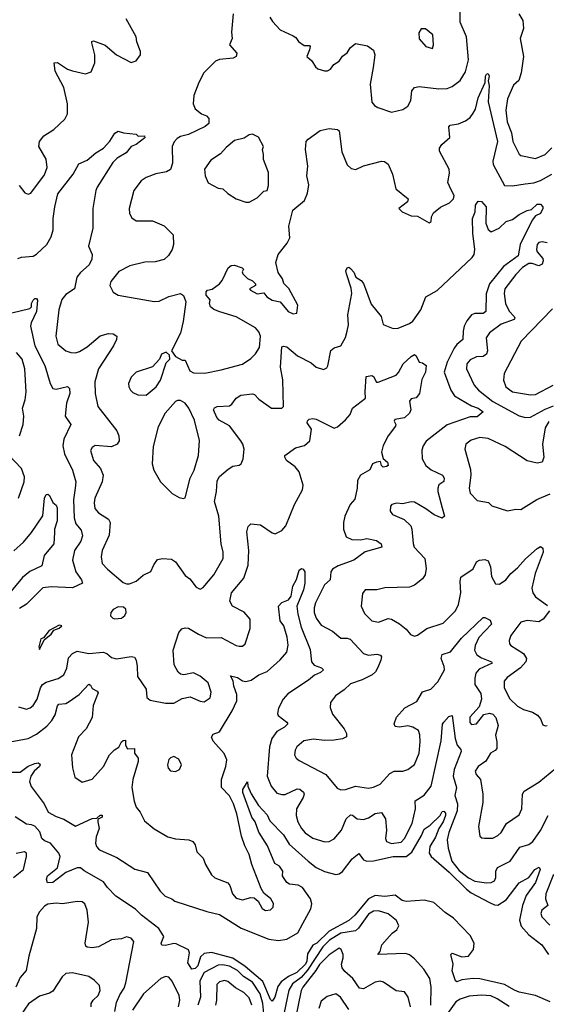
# Model space of a CAD drawing. Extents: x 1771496 to 1971148, y 471553 to 643630.
# Tile 284 of 656: x 1807393 to 1810611, y 618021 to 624039. Entities that reach past the tile are written whole.
import ezdxf

# ---------------------------------------------------------------- set-up
doc = ezdxf.new("R2010")
doc.units = 0

msp = doc.modelspace()

# ---------------------------------------------------------------- linework, layer by layer
at = {"layer": '0CON10XD'}
for points in [[(1808922.5, 624055), (1808937.6, 624027.6), (1808985, 623977.5), (1809065, 623940), (1809080, 623930), (1809096.1, 623906.1), (1809132, 623882), (1809165, 623882.5), (1809168.8, 623875), (1809163.8, 623855), (1809147.5, 623815), (1809178.3, 623788.3), (1809200.7, 623750.7), (1809215, 623740), (1809255, 623727.5), (1809275, 623727.5), (1809293, 623737), (1809313.6, 623766.4), (1809345, 623786.7), (1809365, 623816.7), (1809394.1, 623835.9), (1809412.3, 623867.7), (1809445, 623893.3), (1809518.8, 623878.8), (1809555, 623853.8), (1809564.3, 623825), (1809552.9, 623747.1), (1809534.5, 623644.5), (1809545.7, 623535), (1809560.8, 623515), (1809581.7, 623501.7), (1809665, 623474.4), (1809735, 623490), (1809765, 623510), (1809783.1, 623545), (1809789.5, 623605), (1809806, 623625), (1809835, 623631.2), (1809955, 623616.9), (1810005, 623618.6), (1810035, 623630.8), (1810085, 623667.1), (1810118.4, 623721.6), (1810135.3, 623795), (1810123.3, 623935), (1810085.3, 624025), (1810085.3, 624105)], [(1807390.6, 623025), (1807425, 622981.2), (1807445, 622972.5), (1807460.7, 622979.3), (1807545, 623092), (1807560.6, 623135), (1807555, 623186.7), (1807510, 623265), (1807514.3, 623295), (1807541.2, 623328.8), (1807602, 623368), (1807668.7, 623431.3), (1807685.4, 623464.6), (1807684.6, 623525), (1807662.9, 623625), (1807610, 623725), (1807603.8, 623776.2), (1807625, 623777.5), (1807685, 623737.9), (1807715, 623726.2), (1807795, 623709.2), (1807829.1, 623720.9), (1807853.1, 623775), (1807852.5, 623825), (1807832.9, 623897.1), (1807834.2, 623905.8), (1807845, 623910.8), (1807915, 623884.3), (1807985, 623824), (1808075, 623777.5), (1808105, 623787.5), (1808131.2, 623825), (1808131.2, 623845), (1808109.4, 623905), (1808105.4, 623935.4), (1808042.9, 624045)], [(1808698.1, 624075), (1808686.8, 623963.2), (1808690.5, 623925), (1808674.4, 623885), (1808720, 623835), (1808716.2, 623815), (1808696.7, 623805), (1808613.7, 623796.3), (1808590, 623785), (1808517.5, 623715), (1808488.1, 623655), (1808456.7, 623575), (1808452.2, 623525), (1808465, 623494), (1808505, 623464.4), (1808535, 623450.8), (1808549.2, 623435), (1808548.6, 623405), (1808526.2, 623386.2), (1808425, 623336.7), (1808375, 623325.7), (1808355, 623314), (1808336.8, 623293.2), (1808325.7, 623265), (1808327.2, 623162.8), (1808315, 623124.3), (1808290.9, 623109.1), (1808225, 623097.9), (1808165.4, 623074.6), (1808135, 623054.2), (1808090.6, 622995), (1808062.2, 622885), (1808064.3, 622855), (1808078.3, 622828.3), (1808105, 622810.8), (1808205, 622810), (1808275, 622780), (1808330, 622725), (1808333.1, 622665), (1808324.4, 622635), (1808302.8, 622597.2), (1808275, 622572.9), (1808221.4, 622558.6), (1808157.4, 622557.4), (1808066.7, 622535), (1807999.1, 622500.9), (1807950.3, 622439.7), (1807944.2, 622415), (1807965, 622373.8), (1807995, 622356), (1808215, 622315.8), (1808245, 622319.2), (1808305, 622347.5), (1808375, 622366.2), (1808393.9, 622353.9), (1808407.5, 622315), (1808392.5, 622195), (1808375, 622122.5), (1808320, 622015), (1808345, 621980), (1808385, 621957.5), (1808405, 621957.5), (1808433.4, 621893.4), (1808455, 621881.4), (1808525, 621879.4), (1808625, 621899.1), (1808755, 621934.5), (1808805, 621967.8), (1808833.3, 621996.7), (1808858.5, 622035), (1808864.6, 622105), (1808855, 622131.4), (1808835, 622156.2), (1808715, 622222.2), (1808616.2, 622253.8), (1808578.8, 622268.8), (1808560, 622285), (1808552.5, 622305), (1808556.4, 622326.4), (1808532.5, 622355), (1808532.5, 622375), (1808540, 622385), (1808568.3, 622391.7), (1808613.3, 622425), (1808631.2, 622445), (1808667.7, 622522.3), (1808685, 622536.2), (1808705, 622538.8), (1808753.3, 622523.3), (1808760, 622515), (1808752.7, 622497.3), (1808756, 622485), (1808785, 622456.7), (1808815, 622443.3), (1808833.3, 622425), (1808833.3, 622415), (1808796.7, 622395), (1808803.8, 622385), (1808845, 622363.5), (1808885, 622370), (1808903.3, 622345), (1808935, 622324.3), (1808983.8, 622313.8), (1809033.3, 622255), (1809065, 622241.2), (1809087.5, 622245), (1809093.3, 622295), (1809037, 622397), (1809006.2, 622426.2), (1809000, 622455), (1808972, 622495), (1808958, 622555), (1808972, 622605), (1809027.3, 622672.7), (1809044, 622705), (1809037.7, 622777.7), (1809062.9, 622875), (1809134.2, 622935), (1809150.9, 622979.1), (1809159.1, 623029.1), (1809147.1, 623085), (1809154.5, 623145), (1809140, 623245), (1809143.8, 623295), (1809155, 623310), (1809228.8, 623361.2), (1809285, 623374), (1809335, 623367.5), (1809345, 623360), (1809361.7, 623231.7), (1809395, 623152.5), (1809419.3, 623129.3), (1809446.4, 623123.6), (1809493.6, 623146.4), (1809605, 623173.8), (1809621.7, 623171.7), (1809645, 623156.7), (1809672, 623095), (1809691.2, 623005), (1809766.7, 622945), (1809762.5, 622925), (1809710, 622885), (1809730, 622865), (1809785, 622840), (1809825, 622837.5), (1809895, 622797.5), (1809906.7, 622805), (1809908.8, 622835), (1809921.7, 622858.3), (1809965, 622894), (1810019.4, 622920.6), (1810044.4, 622945), (1810048.2, 622965), (1810030.8, 622999.2), (1810010, 623045), (1810019.7, 623100.3), (1810016.9, 623125), (1809959.2, 623235), (1809959.2, 623255), (1809973.7, 623276.3), (1810020.7, 623319.3), (1810016.1, 623383.9), (1810023.8, 623395), (1810075, 623401.9), (1810118.3, 623421.7), (1810145, 623441.4), (1810165, 623467.5), (1810177.6, 623492.4), (1810195, 623560.8), (1810238.6, 623655), (1810240, 623695), (1810245, 623706.2), (1810255, 623710), (1810261.4, 623695), (1810256.7, 623665), (1810262.1, 623635), (1810256.4, 623536.4), (1810312.1, 623295), (1810284.5, 623175), (1810287.1, 623155), (1810355.7, 623025.7), (1810405, 623023.3), (1810483, 623037), (1810535, 623042.2), (1810575, 623055.4), (1810645, 623094.7)], [(1810442.5, 624075), (1810468.8, 624035), (1810472.5, 623985), (1810452.5, 623925), (1810472, 623815), (1810456.9, 623715), (1810442.4, 623667.6), (1810411.8, 623638.2), (1810374.1, 623555.9), (1810363.6, 623486.4), (1810372.1, 623415), (1810398.3, 623348.3), (1810406.4, 623295), (1810445, 623218), (1810455, 623210), (1810545, 623190.9), (1810605, 623215.5), (1810645, 623255.8)], [(1809915, 623863.3), (1809921.2, 623885), (1809917, 623947), (1809873.6, 623983.6), (1809846.4, 623983.6), (1809831.4, 623958.6), (1809835, 623923.3), (1809875, 623876.2), (1809915, 623863.3)], [(1807380.9, 622579.1), (1807405, 622588.1), (1807475, 622594.4), (1807495, 622606.9), (1807559.4, 622665), (1807585, 622711.2), (1807596.6, 622755), (1807597.6, 622825), (1807607.1, 622895), (1807625.4, 622975), (1807718.9, 623095), (1807755, 623158), (1807805, 623180.4), (1807857.9, 623225), (1807905.9, 623254.1), (1807944, 623296), (1807975, 623346.7), (1807995, 623358), (1808027, 623347), (1808105, 623340), (1808117.5, 623327.5), (1808155, 623328.8), (1808157.5, 623317.5), (1808105, 623277.1), (1808073.3, 623265), (1808043.8, 623225), (1807987.9, 623192.1), (1807962.9, 623167.1), (1807865.5, 623015), (1807858.2, 622995), (1807840, 622885), (1807840, 622765), (1807814.3, 622655), (1807835.7, 622605), (1807833.8, 622575), (1807818.3, 622541.7), (1807765.5, 622495), (1807742.7, 622465), (1807728.1, 622395), (1807675, 622360), (1807651.3, 622328.7), (1807632.5, 622265), (1807614.2, 622105), (1807626.2, 622055), (1807674.2, 622015), (1807705, 622004.5), (1807735, 622003.8), (1807758.8, 622011.2), (1807805, 622040), (1807885, 622106.1), (1807935, 622121.8), (1807965, 622120), (1807985.7, 622105.7), (1807984.4, 622085), (1807966.5, 622045), (1807874.7, 621905.3), (1807851.8, 621825), (1807853.2, 621755), (1807870, 621675), (1807986.5, 621526.5), (1807999.1, 621495), (1808001.4, 621465), (1807988.8, 621445), (1807955, 621428.2), (1807855, 621436.2), (1807835.5, 621424.5), (1807825.6, 621405), (1807843.6, 621345), (1807885.9, 621295.9), (1807902.5, 621255), (1807896.2, 621215), (1807852.3, 621115), (1807847.3, 621085), (1807851.5, 621051.5), (1807873.9, 621023.9), (1807935, 620986.5), (1807945.2, 620965.2), (1807940.7, 620889.3), (1807897.5, 620795), (1807890.8, 620755), (1807896.9, 620715), (1807929.8, 620679.8), (1808025, 620600), (1808045, 620590), (1808065, 620591.2), (1808105, 620606.2), (1808147, 620643), (1808195, 620667.1), (1808212.7, 620707.3), (1808235, 620738.9), (1808265, 620745.4), (1808321.2, 620741.2), (1808345, 620725.6), (1808405, 620642.5), (1808432.1, 620622.1), (1808470.7, 620570.7), (1808495, 620559.2), (1808515, 620568), (1808579.5, 620645), (1808635.5, 620745), (1808636.5, 620785), (1808624.7, 620834.7), (1808609.2, 621005), (1808583.2, 621095), (1808596.2, 621155), (1808600.2, 621219.8), (1808613.8, 621246.2), (1808667.4, 621292.6), (1808695, 621309.2), (1808734.1, 621315.9), (1808745.8, 621324.2), (1808758.6, 621355), (1808764.5, 621414.5), (1808756.7, 621445), (1808744.4, 621465), (1808675.7, 621555.7), (1808612.2, 621592.2), (1808597.3, 621607.3), (1808576.9, 621655), (1808582.6, 621667.4), (1808600, 621675), (1808675, 621679.1), (1808690.2, 621689.8), (1808715.8, 621725), (1808744, 621745), (1808815, 621753.1), (1808828.8, 621748.8), (1808855, 621719.2), (1808932.5, 621665), (1808996, 621664), (1809006, 621675), (1809001.7, 621838.3), (1808986.4, 621915), (1808995, 622040), (1809006, 622044), (1809025, 622039.4), (1809091.2, 621985), (1809175, 621942), (1809205, 621916.2), (1809249.3, 621900.7), (1809269.3, 621910.7), (1809276.4, 621923.6), (1809293.8, 622016.2), (1809315, 622034.4), (1809355, 622046), (1809383.9, 622096.1), (1809394.7, 622135.3), (1809401.6, 622175), (1809399, 622235), (1809422.6, 622365), (1809418.4, 622398.4), (1809389.2, 622485), (1809386.2, 622505), (1809395, 622522.5), (1809405, 622527.5), (1809415, 622518.8), (1809435, 622496.2), (1809446.9, 622465), (1809479.2, 622445), (1809495, 622426), (1809541.4, 622301.4), (1809602.5, 622225), (1809615, 622176.7), (1809675, 622152.5), (1809705, 622152.9), (1809775, 622181.5), (1809795, 622195.6), (1809845.4, 622265), (1809874.2, 622345), (1809945, 622384.6), (1810157.7, 622585), (1810169.7, 622605), (1810175.3, 622635), (1810161.5, 622735), (1810159.6, 622825), (1810175.6, 622864.4), (1810178.1, 622905), (1810195, 622930), (1810215, 622928), (1810244.3, 622895), (1810240.7, 622795), (1810255, 622757.1), (1810275, 622742.2), (1810323.3, 622765), (1810365, 622806.5), (1810405, 622817.5), (1810445, 622847.9), (1810495, 622872.7), (1810521.7, 622878.3), (1810555, 622911.5), (1810575, 622910.8), (1810589.4, 622895), (1810590, 622885), (1810575, 622854), (1810545, 622840), (1810525.7, 622814.3), (1810451.4, 622665), (1810439.1, 622595), (1810350.3, 622529.7), (1810264.8, 622425), (1810244.3, 622364.3), (1810241.2, 622255), (1810225, 622242.9), (1810175, 622242.5), (1810154.2, 622235.8), (1810125, 622198.1), (1810110, 622165), (1810102.7, 622135), (1810101.8, 622085), (1810065.2, 622054.8), (1810047.9, 622032.1), (1810004.8, 621945), (1809987.4, 621885), (1810028.8, 621775), (1810051, 621741), (1810155, 621679.5), (1810195.5, 621665), (1810225, 621642.5), (1810188.3, 621611.7), (1810145, 621611), (1810006.4, 621563.6), (1809877.7, 621462.3), (1809858.5, 621435), (1809851.1, 621408.9), (1809852.7, 621355), (1809874.7, 621314.7), (1809906.9, 621286.9), (1809976, 621255), (1809987.4, 621237.4), (1809984.4, 621215.6), (1809955, 621195.6), (1809948.8, 621175), (1809948.5, 621155), (1809975.4, 621055.4)], [(1808795, 622924.4), (1808845, 622951.4), (1808885, 622990.8), (1808905, 622996.2), (1808913.1, 623025), (1808912.5, 623105), (1808882.5, 623185), (1808883.8, 623215), (1808876.2, 623245), (1808883.3, 623265), (1808851.7, 623321.7), (1808815, 623340), (1808795, 623336.2), (1808765.6, 623314.4), (1808705, 623300), (1808655, 623258), (1808620.4, 623219.6), (1808560.2, 623179.8), (1808522.9, 623125), (1808525.7, 623085), (1808545, 623043.1), (1808605, 623008.8), (1808635, 623005.8), (1808665, 622976), (1808716.7, 622945), (1808774.5, 622924.5), (1808795, 622924.4)], [(1810616.7, 622675), (1810585, 622680.8), (1810565, 622677.5), (1810554.5, 622665), (1810550.9, 622635), (1810555, 622620.8), (1810589.1, 622579.1), (1810591.8, 622565), (1810585.5, 622545), (1810565, 622535.4), (1810525, 622549.5), (1810505, 622548.9), (1810466.2, 622525), (1810425, 622482.7), (1810358.5, 622395), (1810353.1, 622365), (1810362.9, 622305), (1810385, 622257.5), (1810415.7, 622225), (1810419.4, 622215), (1810415, 622206.2), (1810335, 622177.6), (1810263.6, 622125), (1810243.9, 622095), (1810251.5, 622015), (1810245.5, 621995), (1810225, 621981.2), (1810185, 621978.7), (1810145, 621960), (1810124.6, 621935), (1810122.9, 621905), (1810170.5, 621805), (1810196.7, 621775), (1810284.5, 621705), (1810445, 621618.1), (1810485, 621608.2), (1810515, 621609.6), (1810605, 621658.8), (1810655, 621678.2)], [(1807345, 622247.5), (1807455, 622273.3), (1807465.8, 622285), (1807465.7, 622305), (1807474.6, 622325.4), (1807485, 622335.7), (1807495, 622335.8), (1807501.9, 622325), (1807496.2, 622256.2), (1807463.1, 622186.9), (1807460, 622165), (1807485.9, 622045.9), (1807546.8, 621925), (1807579.6, 621815), (1807595, 621785.8), (1807615, 621780), (1807685, 621797.5), (1807698.1, 621785), (1807699.5, 621755), (1807678.8, 621695), (1807670.8, 621615), (1807704.5, 621565), (1807663.2, 621475), (1807656.8, 621435), (1807667.3, 621385), (1807716.6, 621285), (1807735.4, 621215), (1807732.7, 621175), (1807721, 621105), (1807725, 620993.3), (1807737, 620957), (1807768.1, 620918.1), (1807777.6, 620885), (1807767.4, 620852.6), (1807728.5, 620795), (1807715.4, 620735), (1807735.4, 620665), (1807771.5, 620615), (1807777.5, 620595), (1807715, 620566.2), (1807585, 620572.7), (1807535, 620565.5), (1807435, 620466.5), (1807390.9, 620439.1)], [(1810648.8, 622271.2), (1810458.2, 622075), (1810354, 621876), (1810348.9, 621835), (1810364.4, 621795), (1810405, 621765.5), (1810515, 621746.4), (1810545, 621748.2), (1810652.5, 621805)], [(1807391.9, 621495), (1807414, 621565), (1807418.7, 621615), (1807410.4, 621665), (1807427.4, 621715), (1807433.1, 621765), (1807424.3, 621905), (1807408.4, 621965), (1807374.4, 622005)], [(1807385, 619839.5), (1807435, 619825.5), (1807457, 619833), (1807475, 619846.9), (1807499.2, 619885), (1807519.1, 619955), (1807531.5, 619975), (1807555, 619989.7), (1807627.6, 620012.4), (1807661.9, 620035), (1807681.5, 620075), (1807691.6, 620138.4), (1807715, 620164.6), (1807745, 620178.7), (1807815, 620164.5), (1807904, 620174), (1807925.3, 620165.3), (1807955, 620141.4), (1807985, 620133.1), (1808075, 620147.5), (1808095, 620142), (1808104.5, 620124.5), (1808111.4, 620085), (1808113.1, 620025), (1808165, 619947.5), (1808169.2, 619895), (1808189.7, 619879.7), (1808285, 619860.8), (1808335, 619861.2), (1808385, 619890.8), (1808435, 619900), (1808495, 619872.9), (1808520, 619870), (1808556.8, 619893.2), (1808562.3, 619927.7), (1808544.4, 619985), (1808495, 620026.9), (1808455, 620045.8), (1808396.1, 620033.9), (1808375, 620038.8), (1808360.6, 620050.6), (1808337.8, 620095), (1808330.4, 620185), (1808365, 620294.2), (1808384.3, 620315), (1808405, 620322.5), (1808425, 620319.2), (1808485, 620283.1), (1808535, 620261.4), (1808625, 620262.2), (1808715, 620213.8), (1808735, 620208.8), (1808755, 620208.8), (1808771.2, 620225), (1808802.1, 620317.9), (1808801.9, 620375), (1808765, 620417.1), (1808693.8, 620455), (1808676.9, 620485), (1808687.1, 620535), (1808763.1, 620625), (1808790, 620705), (1808793.5, 620795), (1808781.5, 620908.5), (1808788.3, 620941.7), (1808805, 620957.5), (1808865, 620950.6), (1808935, 620902.9), (1808955, 620896), (1808995, 620917.1), (1809018.9, 620945), (1809071.5, 621075), (1809121.8, 621165), (1809126.3, 621195), (1809100.7, 621275), (1809075.7, 621305.7), (1809023.3, 621345), (1809012.5, 621365), (1809013.8, 621375), (1809078.7, 621421.3), (1809134.2, 621435.8), (1809165.7, 621464.3), (1809175.7, 621535.7), (1809150.8, 621575), (1809152.1, 621587.9), (1809161.7, 621598.3), (1809185, 621602.5), (1809205, 621596.9), (1809315, 621542.7), (1809335, 621550.5), (1809385, 621593.8), (1809412.5, 621625), (1809426.9, 621665), (1809506.7, 621725), (1809503.6, 621765), (1809510.9, 621859.1), (1809545, 621864.2), (1809555, 621858), (1809574.3, 621824.3), (1809584, 621824), (1809692.7, 621867.3), (1809708.1, 621881.9), (1809736.9, 621935), (1809785, 621980.8), (1809805, 621992), (1809816, 621985), (1809833.8, 621945), (1809855, 621941.2), (1809876.2, 621925), (1809872.9, 621885), (1809850.8, 621839.2), (1809836.2, 621755), (1809815, 621728.8), (1809785, 621721.2), (1809775, 621707.5), (1809784, 621655), (1809776.2, 621635), (1809745, 621606), (1809686, 621595), (1809682.5, 621585), (1809691.1, 621565), (1809688.9, 621555), (1809644.5, 621495.5), (1809615, 621436.2), (1809603.1, 621395), (1809615, 621356.7), (1809640.5, 621335), (1809644.2, 621315), (1809635, 621307.1), (1809614.3, 621304.3), (1809604.1, 621314.1), (1809598.9, 621338.9), (1809573.8, 621335), (1809550, 621325), (1809532.9, 621287.1), (1809475, 621255.8), (1809457.8, 621222.2), (1809455.4, 621175), (1809440.8, 621109.2), (1809412.2, 621075), (1809380, 621005), (1809371.1, 620965), (1809371.5, 620925), (1809388.7, 620878.7), (1809422.4, 620862.4), (1809475, 620860), (1809515, 620868.9), (1809573.8, 620855), (1809602.5, 620835), (1809606.2, 620815), (1809505, 620785.6), (1809435, 620734.6), (1809338.5, 620701.5), (1809305, 620680.6), (1809294.5, 620665), (1809289.4, 620615), (1809255.7, 620585), (1809201.3, 620475), (1809192.4, 620445), (1809191.6, 620415), (1809205, 620380), (1809235, 620338.9), (1809305, 620301.5), (1809355, 620259.2), (1809395, 620258.5), (1809411.7, 620251.7), (1809494.7, 620164.7), (1809525, 620154.6), (1809575, 620160), (1809598, 620155), (1809603.3, 620145), (1809600.8, 620125), (1809581.4, 620078.6), (1809567.9, 620052.1), (1809547.5, 620035), (1809485, 620003.8), (1809415, 619980), (1809376.4, 619943.6), (1809322.9, 619907.1), (1809291.9, 619865), (1809289.4, 619835), (1809304.5, 619795), (1809375.5, 619705), (1809390, 619675), (1809390, 619655), (1809366, 619644), (1809315, 619635.5), (1809255, 619633.1), (1809188.3, 619641.7), (1809129.4, 619630.6), (1809087.5, 619595), (1809075.7, 619575), (1809071.9, 619545), (1809082.5, 619525), (1809100.6, 619510.6), (1809264.4, 619425), (1809332.5, 619342.5), (1809355, 619331.4), (1809385, 619333.6), (1809445, 619354.6), (1809525, 619342.7), (1809555, 619347.3), (1809595, 619365.5), (1809655, 619431.9), (1809682.5, 619445), (1809735, 619445.6), (1809766, 619455), (1809805, 619486), (1809833.5, 619555), (1809840, 619625), (1809837.8, 619667.8), (1809829.4, 619695), (1809796.2, 619715), (1809765, 619721.8), (1809715, 619715.6), (1809688.6, 619718.6), (1809680.6, 619735), (1809696.5, 619775), (1809747.4, 619832.6), (1809819.2, 619870.8), (1809855, 619930.6), (1809905, 619946.7), (1809949.1, 619990.9), (1809988.1, 620065), (1809987.3, 620085), (1809967.9, 620135), (1809975, 620159.2), (1810025.2, 620174.8), (1810092, 620258), (1810225, 620384.3), (1810235, 620386), (1810267.9, 620367.9), (1810275.6, 620345), (1810198.2, 620261.8), (1810176.9, 620213.1), (1810172.1, 620185), (1810186.4, 620156.4), (1810215, 620137.8), (1810275.7, 620115), (1810280, 620105), (1810200.2, 620069.8), (1810179.7, 620045), (1810173.6, 620015), (1810175, 619976.2), (1810210.9, 619920.9), (1810215.3, 619885), (1810200.9, 619839.1), (1810143.6, 619775), (1810143.2, 619743.2), (1810155, 619730), (1810185, 619735.8), (1810228.5, 619791.5), (1810265, 619799.6), (1810284.6, 619794.6), (1810303.2, 619773.2), (1810316.5, 619725), (1810300.4, 619665), (1810309.3, 619625), (1810309.6, 619585), (1810298.9, 619571.1), (1810270.4, 619555), (1810242.2, 619507.8), (1810195, 619474.4), (1810175.6, 619445), (1810183.3, 619425), (1810208.2, 619395), (1810223.8, 619305), (1810223.6, 619255), (1810197, 619107), (1810205, 619047.5), (1810217.7, 619037.7), (1810232.9, 619037.1), (1810285, 619035.6), (1810315, 619051.9), (1810335, 619071.4), (1810367.8, 619125), (1810445, 619178.1), (1810462.1, 619215), (1810466.1, 619305), (1810475, 619324.4), (1810565, 619379.2), (1810705, 619492.2)], [(1808165, 621743.8), (1808226.7, 621795), (1808253.9, 621836.1), (1808288.3, 621941.7), (1808310, 621965), (1808308.3, 621988.3), (1808287.5, 622007.5), (1808260, 621995), (1808247.5, 621965), (1808203.6, 621916.4), (1808105.7, 621884.3), (1808074, 621855), (1808058.8, 621815), (1808060, 621795), (1808070, 621775), (1808085, 621760), (1808115, 621746.2), (1808165, 621743.8)], [(1808395, 621112.5), (1808405, 621117.5), (1808435, 621236.7), (1808458.6, 621285), (1808485.6, 621375), (1808492.4, 621467.6), (1808461.3, 621591.3), (1808427.5, 621665), (1808405, 621695.4), (1808375, 621710.8), (1808358.3, 621711.7), (1808345, 621706.2), (1808282.5, 621635), (1808238.8, 621551.2), (1808208.7, 621431.3), (1808203.3, 621325), (1808213.3, 621285), (1808254.2, 621215), (1808325, 621144), (1808368.3, 621118.3), (1808395, 621112.5)], [(1810625.9, 621584.1), (1810603.4, 621545), (1810587.9, 621445), (1810595.6, 621364.4), (1810585.4, 621334.6), (1810555, 621328.5), (1810493.6, 621343.6), (1810360.6, 621430.6), (1810255, 621480), (1810205.4, 621484.6), (1810151.5, 621468.5), (1810118.6, 621445), (1810113.3, 621415), (1810148.8, 621288.8), (1810150.4, 621255), (1810139.1, 621175), (1810146.9, 621145), (1810189.3, 621099.3), (1810257.3, 621087.3), (1810277.5, 621067.5), (1810375, 621038.1), (1810425, 621047.1), (1810455, 621046), (1810552.7, 621107.3), (1810635, 621140)], [(1807385, 621114), (1807420.6, 621215), (1807421.4, 621245), (1807404.5, 621295), (1807325, 621380)], [(1807357.2, 620792.8), (1807415.7, 620845), (1807465.5, 620904.5), (1807535, 621007.5), (1807544.5, 621115), (1807555, 621136.7), (1807565, 621138.8), (1807575, 621130.8), (1807595, 621088.8), (1807615, 621072.5), (1807621.2, 621055), (1807622.2, 620975), (1807605.7, 620925), (1807605.4, 620904.6), (1807602, 620835), (1807543.1, 620765), (1807528.8, 620701.2), (1807455, 620665.9), (1807410.5, 620629.5), (1807341.8, 620545)], [(1809975.4, 621055.4), (1809988.6, 621005), (1809975, 620991.4), (1809925, 621012.5), (1809875, 621050), (1809805, 621090), (1809785, 621091.4), (1809735, 621080), (1809695, 621084), (1809667.5, 621075), (1809658.8, 621065), (1809658, 621035), (1809671.2, 621015), (1809743.3, 620983.3), (1809783.1, 620945), (1809790, 620925), (1809796.6, 620836.6), (1809804.4, 620815), (1809868.1, 620745), (1809876.4, 620685), (1809870.9, 620645), (1809855, 620620.5), (1809805, 620583.5), (1809775, 620569.5), (1809625, 620566.4), (1809575, 620553.5), (1809505, 620554), (1809488.3, 620531.7), (1809480.6, 620455), (1809499.3, 620409.3), (1809545, 620364.4), (1809585, 620356.5), (1809645, 620378.9), (1809665.4, 620375.4), (1809715, 620346.9), (1809754.5, 620314.5), (1809780.7, 620280.7), (1809805, 620270), (1809825, 620277.5), (1809882, 620318), (1809980.6, 620349.4), (1810056.9, 620425), (1810075.5, 620465), (1810089.1, 620535), (1810084.5, 620605), (1810088.9, 620631.1), (1810165, 620681.9), (1810185, 620725.8), (1810202.5, 620735), (1810235, 620740), (1810255, 620732), (1810270, 620695), (1810275.6, 620635), (1810301.5, 620591.5), (1810325, 620588.9), (1810364.3, 620615), (1810394.4, 620655), (1810435, 620688.9), (1810485, 620743.5), (1810555, 620807.1), (1810575, 620818.6), (1810589.1, 620809.1), (1810592.7, 620785), (1810543.2, 620655), (1810523.3, 620565), (1810528.5, 620535), (1810545, 620511.1), (1810618, 620458)], [(1807335, 619624.4), (1807445, 619645.4), (1807495, 619671.1), (1807558.7, 619721.3), (1807588.5, 619755), (1807609.2, 619790.8), (1807624.6, 619845), (1807632.9, 619855), (1807675, 619859.5), (1807695, 619870.9), (1807756.7, 619915), (1807815, 619977.1), (1807825, 619971.2), (1807835, 619950.8), (1807866.7, 619935), (1807872, 619925), (1807842.4, 619847.6), (1807835.4, 619774.6), (1807799.1, 619705), (1807751.8, 619655), (1807710, 619545), (1807716.2, 619466.2), (1807729.5, 619409.5), (1807775, 619378.9), (1807835, 619397.8), (1807905.3, 619474.7), (1807942.1, 619545), (1807973.3, 619576.7), (1807998.1, 619591.9), (1808014.6, 619625.4), (1808026.2, 619633.8), (1808040, 619635), (1808040, 619605), (1808052.7, 619582.7), (1808094, 619584), (1808094.5, 619555), (1808117.8, 619525), (1808117.9, 619505), (1808084.2, 619395), (1808078.8, 619345), (1808091.7, 619261.7), (1808105.6, 619225), (1808128.6, 619195), (1808155, 619142.5), (1808215, 619093.1), (1808298.8, 619045), (1808345, 619032.5), (1808427.5, 619025), (1808451.2, 619015), (1808465.8, 618995), (1808475, 618953.3), (1808514.4, 618914.4), (1808529.4, 618875), (1808565, 618812), (1808585, 618794.2), (1808665, 618764), (1808676.9, 618746.9), (1808693.9, 618695), (1808715, 618670), (1808755, 618659.3), (1808805, 618674.4), (1808825, 618671.4), (1808850.6, 618650.6), (1808875, 618606.2), (1808895, 618594.2), (1808925, 618598), (1808942, 618615), (1808945, 618637.5), (1808927.1, 618665), (1808885, 618700), (1808868.3, 618728.3), (1808811.1, 618875), (1808796.1, 618936.1), (1808768.3, 618988.3), (1808747.8, 619047.8), (1808719.2, 619185), (1808699.7, 619245), (1808675, 619295.6), (1808626.5, 619345), (1808626.2, 619395), (1808653.1, 619475), (1808659.5, 619515), (1808643.1, 619553.1), (1808575, 619630), (1808565.9, 619654.1), (1808575, 619671.2), (1808615, 619686), (1808692.2, 619815), (1808720.8, 619875), (1808720, 619915), (1808701.2, 619965), (1808697.5, 619997.5), (1808681.7, 620028.3), (1808725, 620018.5), (1808755, 619997.9), (1808775, 619992.9), (1808808.4, 620001.6), (1808855, 620033.6), (1808905, 620055.4), (1808985, 620126.7), (1809025, 620172.5), (1809034.1, 620215), (1809027.6, 620265), (1809007.2, 620335), (1808984.4, 620365.6), (1808974, 620455), (1808995, 620476.7), (1809035, 620493.3), (1809051.2, 620515), (1809062.7, 620577.3), (1809085, 620617.5), (1809100, 620675), (1809115, 620684.4), (1809125, 620681.4), (1809135.4, 620664.6), (1809136.2, 620595), (1809127.9, 620555), (1809087.3, 620455), (1809091.8, 620405), (1809113.6, 620325), (1809168.6, 620188.6), (1809176.6, 620115), (1809192.9, 620092.9), (1809238.2, 620078.2), (1809248.8, 620065), (1809231.2, 620048.8), (1809195, 620033.3), (1809157.6, 620002.4), (1809031.3, 619918.7), (1809003.2, 619885), (1808975, 619830), (1808968.7, 619798.7), (1808972.2, 619785), (1809026.2, 619745), (1809030.8, 619735), (1809011.4, 619715), (1808965, 619688.2), (1808932.9, 619645), (1808920.6, 619595), (1808905.5, 619415), (1808929.5, 619355), (1808965, 619312.2), (1808995, 619302.1), (1809015, 619302.3), (1809087.8, 619337.8), (1809105.8, 619335), (1809127.8, 619317.8), (1809131.8, 619305), (1809125.7, 619285.7), (1809084.7, 619215), (1809082.5, 619175), (1809091.8, 619135), (1809115, 619094.4), (1809138.5, 619068.5), (1809185.3, 619035.3), (1809256.8, 619013.2), (1809285, 619015.8), (1809315, 619031.4), (1809360.4, 619085), (1809388.4, 619155), (1809415, 619178.8), (1809426.4, 619176.4), (1809455, 619153.6), (1809495, 619150.7), (1809525, 619160), (1809565, 619187.3), (1809605, 619193.8), (1809629.5, 619155), (1809634.7, 619085.3), (1809628.2, 619035), (1809634.4, 619015), (1809665, 619003.9), (1809725, 619012.5), (1809745, 619034.4), (1809790.7, 619125), (1809812.2, 619215), (1809810, 619265), (1809865, 619298.2), (1809907.2, 619355), (1809968, 619632), (1809977.5, 619732.5), (1809984.3, 619745), (1810015, 619780.8), (1810036.2, 619786.2), (1810053.8, 619645), (1810066.9, 619605), (1810088.3, 619578.3), (1810090, 619565), (1810048.9, 619455), (1810041.5, 619415), (1810063.4, 619345), (1810052.7, 619297.3), (1810067.7, 619245), (1810066.6, 619203.4), (1810015, 619070), (1810005.3, 619025), (1810011.2, 618975), (1810033.2, 618895), (1810078.8, 618838.8), (1810135, 618793.5), (1810175, 618773.8), (1810245, 618763.5), (1810275, 618764.4), (1810293.8, 618775), (1810302.9, 618795), (1810302.7, 618835), (1810312.8, 618857.2), (1810389.5, 618895), (1810449.5, 618980.5), (1810505, 618998.1), (1810528.6, 619015), (1810576.7, 619083.3), (1810622.7, 619175)], [(1807975, 620376.7), (1808015, 620381.2), (1808035, 620397.5), (1808043.3, 620415), (1808042.5, 620435), (1808028.3, 620448.3), (1807995, 620451.2), (1807965, 620433.3), (1807950, 620415), (1807947.5, 620395), (1807961.7, 620381.7), (1807975, 620376.7)], [(1810631.2, 620425), (1810591.9, 620375), (1810565, 620359.1), (1810495, 620367.3), (1810455, 620355.5), (1810395.4, 620275), (1810384.4, 620245), (1810387.1, 620225), (1810395, 620214.4), (1810472.5, 620165), (1810491.2, 620135), (1810485.4, 620115), (1810452.6, 620077.4), (1810372.4, 620017.6), (1810353.3, 619995), (1810354.4, 619955), (1810388.8, 619888.8), (1810435, 619842.3), (1810472.8, 619822.8), (1810526.2, 619806.2), (1810557.3, 619787.3), (1810575.8, 619765), (1810589.5, 619729.5), (1810605, 619722), (1810616.2, 619725)], [(1807515, 620190), (1807541.7, 620248.3), (1807585, 620282.5), (1807601.7, 620308.3), (1807635, 620320), (1807650, 620335), (1807635, 620337.5), (1807573.9, 620306.1), (1807538.3, 620261.7), (1807522.5, 620255), (1807510, 620205), (1807515, 620190)], [(1808345, 619443.8), (1808370, 619455), (1808382, 619485), (1808365, 619518.8), (1808335, 619536), (1808315, 619528), (1808305, 619516.2), (1808295.7, 619485), (1808300.8, 619465), (1808315, 619448), (1808345, 619443.8)], [(1807345, 619439.1), (1807395, 619440.5), (1807444.6, 619475.4), (1807485, 619493.3), (1807506.4, 619496.4), (1807518.8, 619488.8), (1807514.4, 619475), (1807481.2, 619445), (1807461.3, 619415), (1807452.6, 619382.6), (1807462.1, 619352.1), (1807541.8, 619245), (1807567.7, 619195), (1807615, 619168.2), (1807662.5, 619152.5), (1807735, 619110), (1807835, 619155.7), (1807865, 619157.5), (1807885, 619176), (1807896.4, 619176.4), (1807896.2, 619165), (1807876.7, 619153.3), (1807870.7, 619149.3), (1807870, 619135), (1807877.7, 619095), (1807859.6, 619045), (1807856.9, 619005), (1807862.5, 618985), (1807875, 618971.1), (1807885, 618961.8), (1807987.5, 618917.5), (1808097, 618847), (1808175, 618826.7), (1808252.4, 618712.4), (1808282.4, 618682.4), (1808323.3, 618665), (1808340.5, 618650.5), (1808537.4, 618587.4), (1808615, 618570), (1808746.2, 618486.2), (1808915, 618418.4), (1808975, 618410.6), (1809025, 618419.3), (1809091.8, 618458.2), (1809122.7, 618515), (1809172.5, 618605), (1809177.8, 618635), (1809170, 618665), (1809120.5, 618735), (1809095, 618749.7), (1809042.2, 618755), (1809025, 618765.5), (1809004.5, 618795), (1808999.6, 618805), (1809002, 618835), (1808980.8, 618865), (1808952.2, 618882.2), (1808908.3, 618988.3), (1808855, 619072.9), (1808832.9, 619135), (1808812.4, 619165), (1808757.3, 619315), (1808756, 619334), (1808785, 619380), (1808786.9, 619355), (1808806.9, 619306.9), (1808851.9, 619235), (1808905, 619179.2), (1808922.1, 619142.1), (1809005, 619055.6), (1809039.9, 618999.9), (1809155.2, 618895.2), (1809205, 618856), (1809255, 618832.7), (1809325, 618813.1), (1809345, 618817.8), (1809365, 618831.9), (1809425, 618910.8), (1809465, 618942), (1809494.1, 618904.1), (1809515, 618894.7), (1809555, 618896.8), (1809675, 618923.6), (1809755.6, 618925), (1809788.8, 618951.2), (1809848.1, 619051.9), (1809865, 619091.8), (1809901.1, 619115), (1809963.3, 619175), (1809975, 619198.6), (1809985, 619200.6), (1809995, 619188), (1809994.5, 619175), (1809980.2, 619135), (1809953.9, 619096.1), (1809935, 619041.3), (1809899.4, 618985), (1809896.4, 618945), (1809908.4, 618925), (1810018.6, 618828.6), (1810123.9, 618725), (1810152.9, 618702.9), (1810265, 618643.3), (1810295, 618629.4), (1810315, 618627.5), (1810365, 618658.4), (1810445, 618762.2), (1810505, 618796.2), (1810541.8, 618845), (1810567.9, 618857.9), (1810573.8, 618845), (1810544.4, 618765), (1810487.2, 618685), (1810466.4, 618625), (1810447.9, 618535), (1810458.4, 618498.4), (1810504.3, 618444.3), (1810584.9, 618384.9), (1810625, 618325.8)], [(1810635, 618036.1), (1810545, 618074.4), (1810445, 618094.7), (1810416.4, 618106.4), (1810355, 618141.8), (1810204.2, 618175.8), (1810165, 618177.8), (1810095, 618169.5), (1810065, 618158.6), (1810056, 618165), (1810035.6, 618225), (1810041.1, 618265), (1810027.5, 618325), (1810035, 618332.5), (1810095, 618310.9), (1810136, 618314), (1810166.5, 618355), (1810171.3, 618395), (1810145, 618440.4), (1810045, 618547.8), (1809992.6, 618582.6), (1809923.8, 618643.8), (1809865, 618657.5), (1809755, 618648.1), (1809730, 618655), (1809686.7, 618686.7), (1809625, 618679.4), (1809565, 618685.7), (1809524.9, 618665.1), (1809441.3, 618565), (1809405, 618532.5), (1809285, 618467.6), (1809208.2, 618395), (1809185, 618382.5), (1809151.9, 618328.1), (1809147.8, 618285), (1809139.2, 618265), (1809086.5, 618215), (1809035, 618190.5), (1808991.5, 618158.5), (1808970.6, 618129.4), (1808951.6, 618065), (1808935, 618040.5), (1808925, 618050.6), (1808879.8, 618159.8), (1808771, 618251), (1808695, 618303), (1808565, 618336.5), (1808519.5, 618330.5), (1808498.3, 618311.7), (1808480.7, 618255), (1808465, 618239.4), (1808445.6, 618235.6), (1808420.9, 618275), (1808430.8, 618335), (1808424.1, 618354.1), (1808349.8, 618390.2), (1808335, 618392.5), (1808285, 618379.5), (1808261.2, 618381.2), (1808257.1, 618395), (1808274.1, 618435), (1808243.6, 618483.6), (1808136.4, 618565), (1808101.7, 618601.7), (1807980.8, 618680.8), (1807928.7, 618735), (1807905, 618770), (1807786.5, 618836.5), (1807765, 618855.7), (1807745, 618854.3), (1807675, 618826.2), (1807595, 618765.4), (1807563.6, 618763.6), (1807556.4, 618785), (1807562.7, 618805), (1807623.1, 618855), (1807639.3, 618925), (1807632.3, 618945), (1807582.2, 619005), (1807545, 619020.7), (1807529.1, 619035), (1807515.3, 619075), (1807485, 619108.9), (1807465, 619118.1), (1807435, 619120.9), (1807365, 619166.3)], [(1807355.6, 618795), (1807415.4, 618844.6), (1807435.5, 618925), (1807434.2, 618945), (1807423, 618953), (1807371.9, 618941.9)], [(1810655.8, 618814.2), (1810607.5, 618695), (1810605.4, 618665), (1810621.1, 618625), (1810584.5, 618595), (1810578.5, 618575), (1810583.3, 618555), (1810633.6, 618503.6)], [(1807973.5, 617976.5), (1807985, 618030.8), (1808005, 618078.5), (1808031.4, 618118.6), (1808042.1, 618152.1), (1808090, 618405), (1808073.3, 618425), (1808045, 618432.9), (1808015, 618420.6), (1807955, 618415.4), (1807875, 618372), (1807835, 618365.4), (1807805, 618369.4), (1807796.4, 618376.4), (1807793.8, 618393.8), (1807812.6, 618522.6), (1807806.3, 618596.3), (1807792, 618635), (1807775, 618646), (1807745, 618649.2), (1807655, 618635.5), (1807615, 618638.9), (1807565, 618632), (1807545, 618620.8), (1807513.5, 618585), (1807497.9, 618555), (1807496, 618484), (1807447.8, 618315), (1807431.8, 618228.2), (1807395, 618184.4), (1807369.4, 618125)], [(1809905.7, 618015.7), (1809908.1, 618125), (1809898.8, 618178.8), (1809863.3, 618235), (1809805, 618298.6), (1809775, 618322.5), (1809751.4, 618331.4), (1809582.5, 618325), (1809595.7, 618344.3), (1809606.5, 618385), (1809670, 618455), (1809698.5, 618475), (1809710.6, 618500.6), (1809695, 618532), (1809645, 618574.4), (1809585, 618592.7), (1809555, 618590), (1809525, 618572.3), (1809464, 618486), (1809445, 618468.9), (1809355, 618455.5), (1809287, 618413), (1809245, 618371.6), (1809151.4, 618228.6), (1809113.8, 618185), (1809060.2, 618145), (1809037.1, 618107.1), (1808969.6, 617785)], [(1809782.1, 618005), (1809767.8, 618065), (1809745, 618096), (1809693.4, 618103.4), (1809615.3, 618155.3), (1809595, 618161.5), (1809566, 618155), (1809495, 618115.5), (1809469.9, 618119.9), (1809429.1, 618179.1), (1809380.1, 618220.1), (1809362.9, 618242.9), (1809360, 618265), (1809370.5, 618305), (1809369.5, 618325), (1809358.5, 618355), (1809345, 618364.4), (1809285, 618323.3), (1809225, 618263.1), (1809203.3, 618226.7), (1809122.4, 618125), (1809113.5, 618105), (1809056.5, 617825)], [(1808884.3, 617965), (1808879.6, 618025), (1808861.8, 618085), (1808814.8, 618155), (1808760, 618190), (1808725, 618227.4), (1808675, 618254.5), (1808635, 618262.2), (1808605, 618259), (1808519.5, 618215), (1808493.5, 618165), (1808498.5, 618065), (1808480.8, 618015)], [(1807829.2, 618005), (1807830, 618025), (1807841.5, 618045), (1807872.7, 618075), (1807885.6, 618105), (1807880, 618135), (1807848.7, 618168.7), (1807815, 618190.6), (1807715, 618212.9), (1807675, 618209.2), (1807652, 618188), (1807595, 618101.1), (1807575, 618089.1), (1807515, 618071.1), (1807446.8, 618023.2), (1807402.6, 617957.4)], [(1808362.9, 618005), (1808372, 618045), (1808366.9, 618075), (1808325, 618162.7), (1808305, 618185.5), (1808285, 618190.4), (1808255, 618177.3), (1808150.4, 618085), (1808082.5, 617985)], [(1808812.6, 618015), (1808795, 618059.4), (1808763.6, 618093.6), (1808711, 618121), (1808665, 618160.9), (1808645, 618166.1), (1808613.1, 618156.9), (1808598.2, 618141.8), (1808596.3, 618045), (1808589.2, 618015)], [(1809405, 617989.1), (1809354.4, 618065), (1809325, 618084.5), (1809272.3, 618067.7), (1809235, 618038.8), (1809220.5, 617995)], [(1810385, 618006.2), (1810310, 618055), (1810272.1, 618072.1), (1810215, 618076.3), (1810140.3, 618069.7), (1810085, 618051.8), (1810059.3, 618035), (1809960.1, 617899.9)]]:
    msp.add_lwpolyline(points, dxfattribs=at)

doc.saveas('drawing.dxf')
